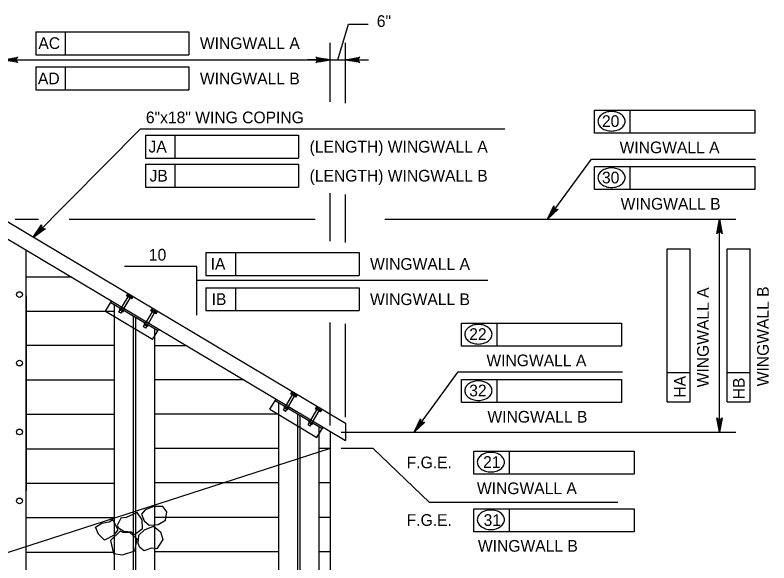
# Model space of a CAD drawing. Extents: x 638304 to 640306, y 296653 to 298435.
# Drawn here: x 639693.3 to 639886.7, y 296768 to 296908.6 of the extents above; entities that cross this region are included whole.
import ezdxf

# ---------------------------------------------------------------- set-up
doc = ezdxf.new("R2010")
doc.units = 0
for name, color, linetype in [('4', 7, 'Continuous'), ('Level 3', 7, 'Continuous'), ('Level 4', 7, 'Continuous'), ('Level 5', 7, 'Continuous'), ('Level 8', 7, 'Continuous')]:
    doc.layers.add(name, color=color, linetype=linetype)

# ---------------------------------------------------------------- blocks, each defined once
blk = doc.blocks.new('ROCK')
at = {"layer": '4'}
for points in [[(2.36725, 1.088), (2.2065, 0.82625), (2.378625, 0.506625), (2.66975, 0.3095), (3.128875, 0.403375), (3.48475, 0.6775), (3.4915, 1.123375), (3.25625, 1.36725), (2.783625, 1.308375)], [(1.10175, -0.02725), (1.4015, -0.159125), (1.78825, -0.148875), (1.980875, -0.266), (2.343375, 0.09475), (2.27875, 0.5505), (1.969375, 0.883), (1.4225, 0.553625), (1.152875, 0.479), (1.0105, 0.082)], [(0.74675, 0.359875), (0.882, 0.16), (1.072875, -0.144), (0.892, -0.457375), (0.448125, -0.758625), (0.1, -0.49325), (-0.095, -0.146375), (0.202875, 0.1025), (0.579125, 0.219875)], [(2.231375, -0.71725), (2.2025, -0.266375), (2.45475, 0.037125), (2.9085, 0.28875), (3.2995, 0.047625), (3.46875, -0.344), (3.231625, -0.855), (2.92, -0.860375), (2.5765, -1.054625), (2.340375, -0.904375)], [(1.2085, -0.192875), (0.778375, -0.737625), (1.008375, -1.391375), (1.48725, -1.396875), (2.09825, -1.106625), (2.133375, -0.486375), (1.723125, -0.203375), (1.37425, -0.239875)]]:
    blk.add_lwpolyline(points, close=True, dxfattribs=at)

msp = doc.modelspace()

# ---------------------------------------------------------------- linework, layer by layer
at = {"layer": 'Level 3'}
for p, q in [((639690.29, 296856.19), (639778.04, 296803.87)), ((639690.29, 296851.77), (639778.04, 296799.45)), ((639696.16, 296772.27), (639696.16, 296848.27)), ((639707.82, 296841.32), (639696.16, 296841.32)), ((639721.85, 296836.54), (639722.21, 296837.16)), ((639722.05, 296836.42), (639722.21, 296836.69)), ((639722.37, 296836.71), (639723.09, 296836.29)), ((639716.47, 296832.58), (639718.05, 296835.22)), ((639719.94, 296832.37), (639722.26, 296836.3)), ((639720.47, 296832.06), (639722.79, 296835.99)), ((639723.2, 296835.74), (639721.85, 296836.54)), ((639722.43, 296836.55), (639722.28, 296836.29)), ((639722.91, 296836.28), (639722.75, 296836.01)), ((639723, 296835.86), (639723.15, 296836.13)), ((639723.2, 296835.74), (639723.56, 296836.36)), ((639720.27, 296833.4), (639720.11, 296833.13)), ((639720.17, 296832.98), (639720.89, 296832.56)), ((639720.33, 296833), (639720.49, 296833.27)), ((639720.81, 296832.72), (639720.96, 296832.99)), ((639721.21, 296832.84), (639721.05, 296832.57)), ((639728.14, 296832.72), (639728.5, 296833.34)), ((639729.49, 296831.92), (639728.14, 296832.72)), ((639728.34, 296832.6), (639728.5, 296832.87)), ((639728.72, 296832.73), (639728.56, 296832.47)), ((639728.66, 296832.89), (639729.38, 296832.47)), ((639716.54, 296832.55), (639696.16, 296832.55)), ((639716.47, 296832.58), (639728.55, 296825.39)), ((639718.71, 296831.25), (639718.71, 296778.13)), ((639720.47, 296832.06), (639719.94, 296832.37)), ((639726.26, 296828.61), (639728.55, 296832.48)), ((639726.79, 296828.29), (639729.08, 296832.17)), ((639729.2, 296832.46), (639729.04, 296832.19)), ((639729.29, 296832.04), (639729.44, 296832.32)), ((639729.49, 296831.92), (639729.85, 296832.54)), ((639726.59, 296829.64), (639726.43, 296829.36)), ((639726.49, 296829.22), (639727.21, 296828.79)), ((639726.65, 296829.23), (639726.81, 296829.5)), ((639727.13, 296828.95), (639727.29, 296829.22)), ((639727.54, 296829.08), (639727.37, 296828.81)), ((639726.79, 296828.29), (639726.26, 296828.61)), ((639728.55, 296825.38), (639730.12, 296828.02)), ((639729.02, 296826.19), (639729.02, 296782.86)), ((639718.71, 296823.77), (639696.16, 296823.77)), ((639737.27, 296823.76), (639729.02, 296823.76)), ((639729.02, 296817.5), (639729.02, 296812.83)), ((639718.71, 296814.93), (639696.16, 296814.93)), ((639751.99, 296814.98), (639729.02, 296814.98)), ((639764.03, 296811.39), (639764.39, 296812.01)), ((639764.23, 296811.27), (639764.39, 296811.54)), ((639764.55, 296811.56), (639765.27, 296811.14)), ((639758.65, 296807.43), (639760.23, 296810.07)), ((639762.12, 296807.22), (639764.44, 296811.15)), ((639762.65, 296806.91), (639764.97, 296810.84)), ((639765.38, 296810.59), (639764.03, 296811.39)), ((639764.61, 296811.4), (639764.46, 296811.14)), ((639765.09, 296811.13), (639764.93, 296810.86)), ((639765.18, 296810.71), (639765.33, 296810.98)), ((639765.38, 296810.59), (639765.74, 296811.21)), ((639762.45, 296808.25), (639762.29, 296807.98)), ((639762.35, 296807.83), (639763.07, 296807.41)), ((639762.51, 296807.85), (639762.67, 296808.12)), ((639762.99, 296807.57), (639763.14, 296807.84)), ((639763.39, 296807.69), (639763.23, 296807.42)), ((639770.32, 296807.57), (639770.68, 296808.19)), ((639771.67, 296806.77), (639770.32, 296807.57)), ((639770.52, 296807.45), (639770.68, 296807.72)), ((639770.9, 296807.58), (639770.74, 296807.32)), ((639770.84, 296807.74), (639771.56, 296807.32)), ((639718.71, 296806.09), (639696.16, 296806.09)), ((639760.89, 296806.21), (639729.02, 296806.21)), ((639758.65, 296807.43), (639770.73, 296800.24)), ((639760.89, 296806.1), (639760.89, 296793.1)), ((639762.65, 296806.91), (639762.12, 296807.22)), ((639768.44, 296803.46), (639770.73, 296807.33)), ((639768.97, 296803.14), (639771.26, 296807.02)), ((639771.38, 296807.31), (639771.22, 296807.04)), ((639771.47, 296806.89), (639771.62, 296807.17)), ((639771.67, 296806.77), (639772.03, 296807.39)), ((639768.77, 296804.49), (639768.6, 296804.22)), ((639768.67, 296804.07), (639769.39, 296803.64)), ((639768.83, 296804.08), (639768.99, 296804.35)), ((639769.31, 296803.8), (639769.47, 296804.07)), ((639769.72, 296803.93), (639769.55, 296803.66)), ((639778.04, 296803.87), (639778.04, 296799.45)), ((639768.97, 296803.14), (639768.44, 296803.46)), ((639770.73, 296800.24), (639772.3, 296802.87)), ((639774.15, 296801.77), (639774.15, 296797.37)), ((639771.2, 296801.04), (639771.2, 296796.47)), ((639774.15, 296797.37), (639683.52, 296768.2)), ((639718.71, 296797.25), (639696.16, 296797.25)), ((639760.89, 296797.37), (639729.02, 296797.37)), ((639774.15, 296797.37), (639771.2, 296797.37)), ((639771.2, 296796.54), (639771.2, 296724.05)), ((639774.15, 296797.37), (639774.15, 296735.48)), ((639760.89, 296793.1), (639760.89, 296723.77)), ((639718.71, 296788.41), (639696.16, 296788.41)), ((639746.68, 296788.53), (639729.02, 296788.53)), ((639760.89, 296788.53), (639746.68, 296788.53)), ((639774.15, 296788.53), (639771.2, 296788.53)), ((639729.02, 296782.86), (639729.02, 296724.05)), ((639718.71, 296779.57), (639696.16, 296779.57)), ((639760.89, 296779.69), (639729.02, 296779.69)), ((639774.15, 296779.69), (639771.2, 296779.69)), ((639718.71, 296778.13), (639718.71, 296723.77)), ((639696.16, 296735.36), (639696.16, 296772.27)), ((639760.89, 296770.85), (639729.02, 296770.85)), ((639774.15, 296770.85), (639771.2, 296770.85)), ((639718.71, 296770.72), (639696.16, 296770.72))]:
    msp.add_line(p, q, dxfattribs=at)
for centre in [(639694.41, 296836.86), (639694.41, 296819.3), (639694.41, 296801.62), (639694.41, 296783.94)]:
    msp.add_circle(centre, 0.737, dxfattribs=at)
for centre, radius, start, end in [((639722.3, 296836.59), 0.139, 346.8498, 131.9461), ((639722.5, 296836.12), 0.438, 20.448, 98.348), ((639723.01, 296836.16), 0.153, 61.225, 128.111), ((639723.01, 296836.16), 0.153, 350.6849, 61.225), ((639720.24, 296833.1), 0.139, 166.9183, 312.0147), ((639720.74, 296833.15), 0.438, 200.5165, 278.4165), ((639720.96, 296832.69), 0.153, 170.7534, 237.6394), ((639728.59, 296832.77), 0.139, 346.8498, 131.9461), ((639728.79, 296832.31), 0.438, 20.448, 98.348), ((639720.96, 296832.69), 0.153, 237.6394, 308.1795), ((639729.29, 296832.34), 0.153, 61.225, 128.111), ((639729.29, 296832.34), 0.153, 350.6849, 61.225), ((639726.56, 296829.33), 0.139, 166.9183, 312.0147), ((639727.06, 296829.38), 0.438, 200.5165, 278.4165), ((639727.28, 296828.93), 0.153, 170.7534, 237.6394), ((639727.28, 296828.93), 0.153, 237.6394, 308.1795), ((639764.48, 296811.44), 0.139, 346.8498, 131.9461), ((639764.68, 296810.97), 0.438, 20.448, 98.348), ((639765.19, 296811.01), 0.153, 61.225, 128.111), ((639765.19, 296811.01), 0.153, 350.6849, 61.225), ((639762.42, 296807.95), 0.139, 166.9183, 312.0147), ((639762.92, 296808), 0.438, 200.5165, 278.4165), ((639763.14, 296807.54), 0.153, 170.7534, 237.6394), ((639770.77, 296807.62), 0.139, 346.8498, 131.9461), ((639770.97, 296807.16), 0.438, 20.448, 98.348), ((639763.14, 296807.54), 0.153, 237.6394, 308.1795), ((639771.47, 296807.19), 0.153, 61.225, 128.111), ((639771.47, 296807.19), 0.153, 350.6849, 61.225), ((639768.74, 296804.18), 0.139, 166.9183, 312.0147), ((639769.24, 296804.23), 0.438, 200.5165, 278.4165), ((639769.46, 296803.78), 0.153, 170.7534, 237.6394), ((639769.46, 296803.78), 0.153, 237.6394, 308.1795)]:
    msp.add_arc(centre, radius, start, end, dxfattribs=at)
at = {"layer": 'Level 4'}
for p, q in [((639776.07, 296897.07), (639778.84, 296906.28)), ((639778.84, 296906.28), (639783.84, 296906.28)), ((639698.59, 296904.32), (639737.88, 296904.32)), ((639698.59, 296904.32), (639698.59, 296898.42)), ((639706.13, 296904.32), (639706.13, 296898.42)), ((639737.88, 296904.32), (639737.88, 296898.42)), ((639774.15, 296886.34), (639774.15, 296901.49)), ((639778.04, 296886.02), (639778.04, 296901.49)), ((639690.29, 296897.07), (639774.15, 296897.07)), ((639698.59, 296898.42), (639737.88, 296898.42)), ((639771.2, 296897.07), (639768.26, 296897.07)), ((639774.15, 296897.07), (639781.93, 296897.07)), ((639778.04, 296897.07), (639783.94, 296897.07)), ((639698.59, 296895.27), (639737.88, 296895.27)), ((639698.59, 296895.27), (639698.59, 296889.38)), ((639706.13, 296895.27), (639706.13, 296889.38)), ((639737.88, 296895.27), (639737.88, 296889.38)), ((639698.59, 296889.38), (639737.88, 296889.38)), ((639841.95, 296884.17), (639883.08, 296884.17)), ((639841.95, 296878.28), (639841.95, 296884.17)), ((639851.1, 296878.28), (639851.1, 296884.17)), ((639883.08, 296884.17), (639883.08, 296878.28)), ((639697.96, 296851.61), (639725.43, 296879.42)), ((639725.43, 296879.42), (639818.94, 296879.42)), ((639726.73, 296877.77), (639766.03, 296877.77)), ((639726.73, 296877.77), (639726.73, 296871.87)), ((639734.28, 296877.77), (639734.28, 296871.87)), ((639766.03, 296877.77), (639766.03, 296871.87)), ((639883.08, 296878.28), (639841.95, 296878.28)), ((639726.73, 296871.87), (639766.03, 296871.87)), ((639726.73, 296870.32), (639766.03, 296870.32)), ((639726.73, 296870.32), (639726.73, 296864.42)), ((639734.28, 296870.32), (639734.28, 296864.42)), ((639766.03, 296870.32), (639766.03, 296864.42)), ((639841.95, 296869.7), (639883.08, 296869.7)), ((639841.95, 296863.81), (639841.95, 296869.7)), ((639851.1, 296863.81), (639851.1, 296869.7)), ((639883.08, 296869.7), (639883.08, 296863.81)), ((639726.73, 296864.42), (639766.03, 296864.42)), ((639883.08, 296863.81), (639841.95, 296863.81)), ((639774.15, 296850.54), (639774.15, 296862.91)), ((639778.04, 296850.22), (639778.04, 296862.58)), ((639693.32, 296856.19), (639699.31, 296856.19)), ((639707.14, 296856.19), (639770.23, 296856.19)), ((639788.12, 296856.19), (639878.23, 296856.19)), ((639873.99, 296801.55), (639873.99, 296856.19)), ((639860.61, 296809.32), (639860.61, 296848.61)), ((639860.61, 296848.61), (639866.5, 296848.61)), ((639866.5, 296809.32), (639866.5, 296848.61)), ((639876, 296809.32), (639876, 296848.61)), ((639876, 296848.61), (639881.9, 296848.61)), ((639881.9, 296809.32), (639881.9, 296848.61)), ((639742.24, 296847.69), (639781.54, 296847.69)), ((639742.24, 296847.69), (639742.24, 296841.79)), ((639749.79, 296847.69), (639749.79, 296841.79)), ((639781.54, 296847.69), (639781.54, 296841.79)), ((639739.9, 296844.08), (639721.35, 296844.08)), ((639739.9, 296831.57), (639739.9, 296844.08)), ((639814.6, 296840.44), (639739.9, 296840.44)), ((639742.24, 296841.79), (639781.54, 296841.79)), ((639742.24, 296838.64), (639781.54, 296838.64)), ((639742.24, 296838.64), (639742.24, 296832.75)), ((639749.79, 296838.64), (639749.79, 296832.75)), ((639781.54, 296838.64), (639781.54, 296832.75)), ((639696.16, 296836.51), (639696.16, 296786.53)), ((639742.24, 296832.75), (639781.54, 296832.75)), ((639774.15, 296803.3), (639774.15, 296829.72)), ((639778.04, 296805.45), (639778.04, 296829.39)), ((639807.77, 296829.53), (639848.9, 296829.53)), ((639807.77, 296823.63), (639807.77, 296829.53)), ((639816.93, 296823.63), (639816.93, 296829.53)), ((639848.9, 296829.53), (639848.9, 296823.63)), ((639848.9, 296823.63), (639807.77, 296823.63)), ((639860.61, 296816.87), (639866.5, 296816.87)), ((639876, 296816.87), (639881.9, 296816.87)), ((639807.77, 296809.16), (639807.77, 296815.05)), ((639807.77, 296815.05), (639848.9, 296815.05)), ((639816.93, 296809.16), (639816.93, 296815.05)), ((639848.9, 296815.05), (639848.9, 296809.16)), ((639848.9, 296809.16), (639807.77, 296809.16)), ((639860.61, 296809.32), (639866.5, 296809.32)), ((639876, 296809.32), (639881.9, 296809.32)), ((639776.97, 296801.55), (639878.23, 296801.55)), ((639785.18, 296797.37), (639776.91, 296797.37)), ((639785.18, 296797.37), (639799.58, 296783.49)), ((639810.99, 296796.71), (639852.12, 296796.71)), ((639810.99, 296790.81), (639810.99, 296796.71)), ((639820.15, 296790.81), (639820.15, 296796.71)), ((639852.12, 296796.71), (639852.12, 296790.81)), ((639852.12, 296790.81), (639810.99, 296790.81)), ((639847.92, 296783.49), (639799.58, 296783.49)), ((639810.99, 296781.94), (639852.12, 296781.94)), ((639810.99, 296776.04), (639810.99, 296781.94)), ((639820.15, 296776.04), (639820.15, 296781.94)), ((639852.12, 296781.94), (639852.12, 296776.04)), ((639852.12, 296776.04), (639810.99, 296776.04))]:
    msp.add_line(p, q, dxfattribs=at)
for points in [[(639690.29, 296897.07), (639694.01, 296897.77), (639693.72, 296897.57), (639693.58, 296897.32), (639693.53, 296897.07), (639693.58, 296896.82), (639693.72, 296896.57), (639694.01, 296896.37), (639690.29, 296897.07), (639693.72, 296896.57), (639693.58, 296896.82), (639690.29, 296897.07), (639693.53, 296897.07), (639693.58, 296897.32), (639690.29, 296897.07), (639693.72, 296897.57)], [(639774.15, 296897.07), (639770.43, 296896.37), (639770.72, 296896.57), (639770.86, 296896.82), (639770.91, 296897.07), (639770.86, 296897.32), (639770.72, 296897.57), (639770.43, 296897.77), (639774.15, 296897.07), (639770.72, 296897.57), (639770.86, 296897.32), (639774.15, 296897.07), (639770.91, 296897.07), (639770.86, 296896.82), (639774.15, 296897.07), (639770.72, 296896.57)], [(639778.04, 296897.07), (639781.77, 296897.77), (639781.48, 296897.57), (639781.33, 296897.32), (639781.29, 296897.07), (639781.33, 296896.82), (639781.48, 296896.57), (639781.77, 296896.37), (639778.04, 296897.07), (639781.48, 296896.57), (639781.33, 296896.82), (639778.04, 296897.07), (639781.29, 296897.07), (639781.33, 296897.32), (639778.04, 296897.07), (639781.48, 296897.57)], [(639829.84, 296856.19), (639841.16, 296871.65), (639883.27, 296871.65)], [(639829.84, 296856.19), (639831.48, 296859.61), (639831.47, 296859.26), (639831.58, 296858.99), (639831.76, 296858.81), (639831.99, 296858.69), (639832.28, 296858.67), (639832.61, 296858.78), (639829.84, 296856.19), (639832.28, 296858.67), (639831.99, 296858.69), (639829.84, 296856.19), (639831.76, 296858.81), (639831.58, 296858.99), (639829.84, 296856.19), (639831.47, 296859.26)], [(639873.99, 296856.19), (639874.68, 296852.47), (639874.48, 296852.76), (639874.23, 296852.9), (639873.99, 296852.95), (639873.74, 296852.9), (639873.49, 296852.76), (639873.29, 296852.47), (639873.99, 296856.19), (639873.49, 296852.76), (639873.74, 296852.9), (639873.99, 296856.19), (639873.99, 296852.95), (639874.23, 296852.9), (639873.99, 296856.19), (639874.48, 296852.76)], [(639697.96, 296851.61), (639700.08, 296854.75), (639700.02, 296854.41), (639700.1, 296854.13), (639700.24, 296853.92), (639700.45, 296853.77), (639700.73, 296853.7), (639701.08, 296853.77), (639697.96, 296851.61), (639700.73, 296853.7), (639700.45, 296853.77), (639697.96, 296851.61), (639700.24, 296853.92), (639700.1, 296854.13), (639697.96, 296851.61), (639700.02, 296854.41)], [(639795.67, 296801.55), (639806.99, 296817.01), (639849.1, 296817.01)], [(639795.67, 296801.55), (639797.31, 296804.96), (639797.3, 296804.61), (639797.41, 296804.35), (639797.59, 296804.17), (639797.81, 296804.05), (639798.1, 296804.02), (639798.43, 296804.14), (639795.67, 296801.55), (639798.1, 296804.02), (639797.81, 296804.05), (639795.67, 296801.55), (639797.59, 296804.17), (639797.41, 296804.35), (639795.67, 296801.55), (639797.3, 296804.61)], [(639873.99, 296801.55), (639873.29, 296805.27), (639873.49, 296804.98), (639873.74, 296804.83), (639873.99, 296804.79), (639874.23, 296804.83), (639874.48, 296804.98), (639874.68, 296805.27), (639873.99, 296801.55), (639874.48, 296804.98), (639874.23, 296804.83), (639873.99, 296801.55), (639873.99, 296804.79), (639873.74, 296804.83), (639873.99, 296801.55), (639873.49, 296804.98)]]:
    msp.add_lwpolyline(points, dxfattribs=at)
for points in [[(639771.2, 296897.56), (639771.2, 296896.58), (639774.15, 296897.07)], [(639780.99, 296897.56), (639780.99, 296896.58), (639778.04, 296897.07)], [(639829.84, 296856.19), (639831.78, 296858.42), (639831.39, 296858.72)], [(639873.51, 296853.36), (639874.46, 296853.36), (639873.99, 296856.19)], [(639700.29, 296853.29), (639699.62, 296853.96), (639697.97, 296851.61)], [(639795.67, 296801.55), (639797.61, 296803.78), (639797.21, 296804.07)], [(639873.51, 296804.38), (639874.46, 296804.38), (639873.99, 296801.55)]]:
    msp.add_lwpolyline(points, close=True, dxfattribs=at)
for centre, radius, start, end in [((639845.44, 296880.87), 2.75, 125.6316, 149.9767), ((639845.97, 296880.13), 3.65, 106.5358, 125.6316), ((639846.31, 296878.97), 4.86, 90, 106.5358), ((639846.31, 296878.97), 4.86, 73.4642, 90), ((639846.66, 296880.13), 3.65, 54.3684, 73.4642), ((639847.18, 296880.87), 2.75, 30.0233, 54.3684), ((639844.64, 296881.33), 1.82, 149.9767, 180), ((639844.64, 296881.33), 1.82, 180, 210.0233), ((639847.99, 296881.33), 1.82, 0, 30.0233), ((639847.99, 296881.33), 1.82, 329.9767, 0), ((639845.44, 296881.79), 2.75, 210.0233, 234.3684), ((639845.97, 296882.53), 3.65, 234.3684, 253.4642), ((639846.66, 296882.53), 3.65, 286.5358, 305.6316), ((639847.18, 296881.79), 2.75, 305.6316, 329.9767), ((639846.31, 296883.69), 4.86, 253.4642, 270), ((639846.31, 296883.69), 4.86, 270, 286.5358), ((639844.64, 296866.86), 1.82, 149.9767, 180), ((639845.44, 296866.39), 2.75, 125.6316, 149.9767), ((639845.97, 296865.66), 3.65, 106.5358, 125.6316), ((639846.31, 296864.5), 4.86, 90, 106.5358), ((639846.31, 296864.5), 4.86, 73.4642, 90), ((639846.66, 296865.66), 3.65, 54.3684, 73.4642), ((639847.18, 296866.39), 2.75, 30.0233, 54.3684), ((639847.99, 296866.86), 1.82, 0, 30.0233), ((639844.64, 296866.86), 1.82, 180, 210.0233), ((639845.44, 296867.32), 2.75, 210.0233, 234.3684), ((639847.18, 296867.32), 2.75, 305.6316, 329.9767), ((639847.99, 296866.86), 1.82, 329.9767, 0), ((639845.97, 296868.06), 3.65, 234.3684, 253.4642), ((639846.31, 296869.21), 4.86, 253.4642, 270), ((639846.31, 296869.21), 4.86, 270, 286.5358), ((639846.66, 296868.06), 3.65, 286.5358, 305.6316), ((639811.8, 296825.49), 3.65, 106.5358, 125.6316), ((639812.14, 296824.33), 4.86, 90, 106.5358), ((639812.14, 296824.33), 4.86, 73.4642, 90), ((639812.49, 296825.49), 3.65, 54.3684, 73.4642), ((639810.47, 296826.69), 1.82, 149.9767, 180), ((639811.27, 296826.22), 2.75, 125.6316, 149.9767), ((639813.01, 296826.22), 2.75, 30.0233, 54.3684), ((639813.82, 296826.69), 1.82, 0, 30.0233), ((639810.47, 296826.69), 1.82, 180, 210.0233), ((639811.27, 296827.15), 2.75, 210.0233, 234.3684), ((639813.01, 296827.15), 2.75, 305.6316, 329.9767), ((639813.82, 296826.69), 1.82, 329.9767, 0), ((639811.8, 296827.88), 3.65, 234.3684, 253.4642), ((639812.14, 296829.04), 4.86, 253.4642, 270), ((639812.14, 296829.04), 4.86, 270, 286.5358), ((639812.49, 296827.88), 3.65, 286.5358, 305.6316), ((639811.27, 296811.75), 2.75, 125.6316, 149.9767), ((639811.8, 296811.02), 3.65, 106.5358, 125.6316), ((639812.14, 296809.86), 4.86, 90, 106.5358), ((639812.14, 296809.86), 4.86, 73.4642, 90), ((639812.49, 296811.02), 3.65, 54.3684, 73.4642), ((639813.01, 296811.75), 2.75, 30.0233, 54.3684), ((639810.47, 296812.21), 1.82, 149.9767, 180), ((639810.47, 296812.21), 1.82, 180, 210.0233), ((639813.82, 296812.21), 1.82, 0, 30.0233), ((639813.82, 296812.21), 1.82, 329.9767, 0), ((639811.27, 296812.68), 2.75, 210.0233, 234.3684), ((639811.8, 296813.41), 3.65, 234.3684, 253.4642), ((639812.14, 296814.57), 4.86, 253.4642, 270), ((639812.14, 296814.57), 4.86, 270, 286.5358), ((639812.49, 296813.41), 3.65, 286.5358, 305.6316), ((639813.01, 296812.68), 2.75, 305.6316, 329.9767), ((639815.02, 296792.67), 3.65, 106.5358, 125.6316), ((639815.36, 296791.51), 4.86, 90, 106.5358), ((639815.36, 296791.51), 4.86, 73.4642, 90), ((639815.7, 296792.67), 3.65, 54.3684, 73.4642), ((639813.69, 296793.87), 1.82, 149.9767, 180), ((639814.49, 296793.4), 2.75, 125.6316, 149.9767), ((639816.23, 296793.4), 2.75, 30.0233, 54.3684), ((639817.03, 296793.87), 1.82, 0, 30.0233), ((639813.69, 296793.87), 1.82, 180, 210.0233), ((639814.49, 296794.33), 2.75, 210.0233, 234.3684), ((639815.02, 296795.07), 3.65, 234.3684, 253.4642), ((639815.7, 296795.07), 3.65, 286.5358, 305.6316), ((639816.23, 296794.33), 2.75, 305.6316, 329.9767), ((639817.03, 296793.87), 1.82, 329.9767, 0), ((639815.36, 296796.22), 4.86, 253.4642, 270), ((639815.36, 296796.22), 4.86, 270, 286.5358), ((639814.49, 296778.63), 2.75, 125.6316, 149.9767), ((639815.02, 296777.9), 3.65, 106.5358, 125.6316), ((639815.36, 296776.74), 4.86, 90, 106.5358), ((639815.36, 296776.74), 4.86, 73.4642, 90), ((639815.7, 296777.9), 3.65, 54.3684, 73.4642), ((639816.23, 296778.63), 2.75, 30.0233, 54.3684), ((639813.69, 296779.1), 1.82, 149.9767, 180), ((639813.69, 296779.1), 1.82, 180, 210.0233), ((639817.03, 296779.1), 1.82, 0, 30.0233), ((639817.03, 296779.1), 1.82, 329.9767, 0), ((639814.49, 296779.56), 2.75, 210.0233, 234.3684), ((639815.02, 296780.3), 3.65, 234.3684, 253.4642), ((639815.36, 296781.45), 4.86, 253.4642, 270), ((639815.36, 296781.45), 4.86, 270, 286.5358), ((639815.7, 296780.3), 3.65, 286.5358, 305.6316), ((639816.23, 296779.56), 2.75, 305.6316, 329.9767)]:
    msp.add_arc(centre, radius, start, end, dxfattribs=at)
at = {"layer": 'Level 8'}
for p, q in [((639717.83, 296834.86), (639729.9, 296827.66)), ((639718.71, 296834.33), (639718.71, 296831.25)), ((639718.71, 296832.55), (639716.54, 296832.55)), ((639723.57, 296831.43), (639723.57, 296723.75)), ((639724.16, 296831.08), (639724.16, 296723.38)), ((639729.02, 296828.18), (639729.02, 296826.18)), ((639760.01, 296809.71), (639772.08, 296802.51)), ((639760.89, 296809.18), (639760.89, 296806.1)), ((639765.75, 296806.28), (639765.75, 296723.75)), ((639766.34, 296805.93), (639766.34, 296723.38)), ((639771.2, 296803.03), (639771.2, 296801.03))]:
    msp.add_line(p, q, dxfattribs=at)

# ---------------------------------------------------------------- block references
at = {"layer": 'Level 4', "xscale": 4.911876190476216, "yscale": 4.911876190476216, "rotation": -7.30063298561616}
msp.add_blockref('ROCK', (639714.47, 296777.86), dxfattribs=at)

# ---------------------------------------------------------------- texts
at = {"layer": 'Level 4'}
for s, rotation, p in [('AC', 359.9382, (639699.26, 296899.88)), ('WINGWALL A', 359.9382, (639740.69, 296899.87)), ('AD', 359.9382, (639699.14, 296890.83)), ('WINGWALL B', 359.9382, (639740.69, 296890.83)), ('IA', 359.9382, (639743.45, 296843.24)), ('WINGWALL A', 359.9382, (639784.35, 296843.24)), ('WINGWALL A', 89.9382, (639871.24, 296813.07)), ('WINGWALL B', 89.9382, (639886.63, 296813.33)), ('IB', 359.9382, (639743.7, 296834.2)), ('WINGWALL B', 359.9382, (639784.35, 296834.19)), ('HA', 89.9382, (639865.33, 296810.44)), ('HB', 89.9382, (639880.44, 296810))]:
    msp.add_text(s, height=3, rotation=rotation, dxfattribs=at).set_placement(p)
for s, height, p in [('20', 3, (639843.85, 296879.87)), ('JA', 3, (639727.51, 296873.32)), ('(LENGTH) WINGWALL A', 3.0001, (639768.84, 296873.32)), ('WINGWALL A', 3, (639848.38, 296873.13)), ('JB', 3, (639727.77, 296865.87)), ('(LENGTH) WINGWALL B', 3.0001, (639768.84, 296865.87)), ('30', 3, (639843.85, 296865.4)), ('WINGWALL B', 3, (639848.64, 296858.66)), ('10', 3, (639727.6, 296845.59)), ('22', 3, (639809.79, 296825.23)), ('WINGWALL A', 3, (639814.21, 296818.49)), ('32', 3, (639809.79, 296810.76)), ('WINGWALL B', 3, (639814.47, 296804.02)), ('F.G.E.', 3, (639793.75, 296792.3)), ('21', 3, (639813.35, 296792.41)), ('WINGWALL A', 3, (639811.77, 296785.67)), ('F.G.E.', 3, (639793.75, 296777.53)), ('31', 3, (639813.48, 296777.52)), ('WINGWALL B', 3, (639812.03, 296770.9))]:
    msp.add_text(s, height=height, dxfattribs=at).set_placement(p)
at = {"layer": 'Level 5'}
for s, height, p in [('6"', 3, (639786.08, 296905.53)), ('6"x18" WING COPING', 3.0001, (639726.84, 296880.82))]:
    msp.add_text(s, height=height, dxfattribs=at).set_placement(p)

doc.saveas('drawing.dxf')
